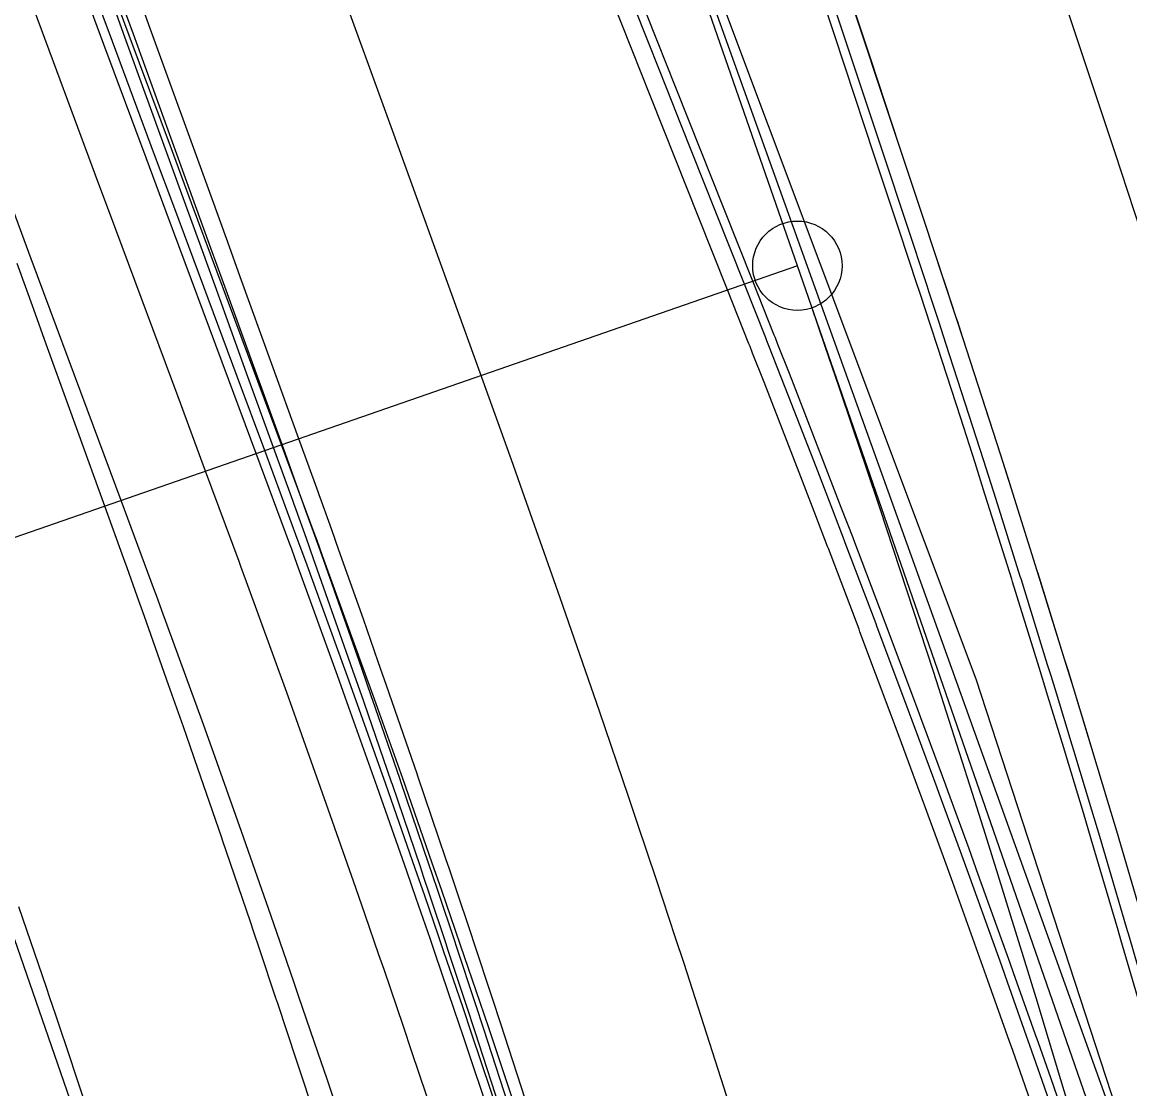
# Model space of a CAD drawing. Extents: x -70 to 701944, y -4 to 666871.
# Drawn here: x 668305.1 to 668367.1, y 653768.1 to 653827.8 of the extents above; entities that cross this region are included whole.
import ezdxf

# ---------------------------------------------------------------- set-up
doc = ezdxf.new("R2010")
doc.units = 0
for name, color, linetype in [('R_Horz Alg', 7, 'Continuous'), ('R_Horz Alg Annot', 7, 'Continuous'), ('R_No Plot', 7, 'Continuous'), ('R_Proposed Road', 7, 'Continuous'), ('R_Striping', 7, 'Continuous'), ('T_Indications', 7, 'Continuous')]:
    doc.layers.add(name, color=color, linetype=linetype)

msp = doc.modelspace()

# ---------------------------------------------------------------- linework, layer by layer
at = {"layer": 'R_Horz Alg'}
for p, q in [((668348.516, 653814.192), (668296.294, 653964.655)), ((668399.039, 653668.625), (668348.516, 653814.192))]:
    msp.add_line(p, q, dxfattribs=at)
msp.add_circle((668348.516, 653814.192), 2.5, dxfattribs=at)
msp.add_circle((668348.516, 653814.192), 2.5, dxfattribs=at)
msp.add_arc((667265.951, 653438.459), 1145.916, 3.823987, 19.140654, dxfattribs=at)
at = {"layer": 'R_Horz Alg Annot'}
msp.add_lwpolyline([(668348.516, 653814.192), (668222.427, 653770.429)], dxfattribs=at)
at = {"layer": 'R_No Plot'}
for points in [[(668332.307, 653860.892), (668371.702, 653874.565), (668405.781, 653766.642), (668369.864, 653756.301)], [(668281.576, 653843.285), (668332.307, 653860.892), (668358.502, 653791.06), (668369.864, 653756.301), (668316.937, 653741.11)]]:
    msp.add_lwpolyline(points, close=True, dxfattribs=at)
at = {"layer": 'R_Proposed Road'}
for points in [[(668363.498, 653761.853), (668361.268, 653768.28), (668360.577, 653770.246), (668360.396, 653770.758), (668359.189, 653774.163), (668359, 653774.692), (668357.216, 653779.653), (668356.695, 653781.089), (668355.505, 653784.344), (668355.393, 653784.649), (668354.352, 653787.47), (668353.997, 653788.427), (668353.774, 653789.027), (668352.023, 653793.701), (668351.972, 653793.836), (668350.251, 653798.366), (668350.209, 653798.478), (668349.555, 653800.185), (668348.621, 653802.606), (668347.1, 653806.519), (668346.649, 653807.671), (668346.011, 653809.293), (668345.866, 653809.662), (668345.803, 653809.821), (668344.609, 653812.835), (668342.969, 653816.959), (668341.046, 653821.794), (668340.28, 653823.721), (668339.27, 653826.26), (668335.571, 653835.562)], [(668364.457, 653762.136), (668362.225, 653768.569), (668361.534, 653770.536), (668361.353, 653771.049), (668360.145, 653774.456), (668359.956, 653774.986), (668358.17, 653779.952), (668357.649, 653781.389), (668356.458, 653784.647), (668356.346, 653784.951), (668355.304, 653787.776), (668354.949, 653788.733), (668354.726, 653789.333), (668352.973, 653794.012), (668352.922, 653794.147), (668351.201, 653798.681), (668351.158, 653798.793), (668350.503, 653800.502), (668349.569, 653802.925), (668348.047, 653806.841), (668347.595, 653807.994), (668346.957, 653809.618), (668346.812, 653809.987), (668346.749, 653810.146), (668345.554, 653813.163), (668343.913, 653817.287), (668341.991, 653822.121), (668341.224, 653824.049), (668340.215, 653826.588), (668336.516, 653835.89)], [(668364.937, 653762.277), (668362.704, 653768.713), (668362.013, 653770.681), (668361.832, 653771.194), (668360.623, 653774.603), (668360.434, 653775.133), (668358.648, 653780.101), (668358.126, 653781.539), (668356.935, 653784.798), (668356.823, 653785.103), (668355.78, 653787.928), (668355.425, 653788.886), (668355.202, 653789.487), (668353.448, 653794.167), (668353.397, 653794.302), (668351.675, 653798.839), (668351.632, 653798.951), (668350.977, 653800.66), (668350.043, 653803.084), (668348.52, 653807.002), (668348.068, 653808.156), (668347.43, 653809.78), (668347.284, 653810.15), (668347.222, 653810.309), (668346.026, 653813.327), (668344.386, 653817.451), (668342.463, 653822.285), (668341.697, 653824.213), (668340.687, 653826.752), (668336.988, 653836.054)], [(668368.124, 653773.105), (668367.109, 653776.595), (668366.95, 653777.138), (668365.445, 653782.226), (668365.005, 653783.7), (668363.998, 653787.04), (668363.904, 653787.353), (668363.021, 653790.25), (668362.72, 653791.232), (668362.53, 653791.849), (668361.041, 653796.651), (668360.998, 653796.789), (668359.531, 653801.447), (668359.495, 653801.562), (668358.936, 653803.317), (668358.138, 653805.807), (668356.835, 653809.833), (668356.448, 653811.019), (668355.901, 653812.688), (668355.776, 653813.069), (668355.722, 653813.232), (668354.696, 653816.336), (668353.297, 653820.544), (668351.659, 653825.477), (668351.005, 653827.443), (668350.145, 653830.035)], [(668367.905, 653777.432), (668366.4, 653782.524), (668365.959, 653783.999), (668364.952, 653787.343), (668364.857, 653787.656), (668363.973, 653790.556), (668363.672, 653791.539), (668363.482, 653792.155), (668361.992, 653796.962), (668361.949, 653797.1), (668360.48, 653801.762), (668360.444, 653801.877), (668359.885, 653803.634), (668359.086, 653806.126), (668357.782, 653810.155), (668357.395, 653811.342), (668356.847, 653813.013), (668356.722, 653813.394), (668356.668, 653813.557), (668355.64, 653816.664), (668354.242, 653820.872), (668352.603, 653825.805), (668351.95, 653827.771), (668351.089, 653830.363)], [(668333.504, 653766.85), (668331.913, 653771.742), (668331.447, 653773.158), (668330.385, 653776.37), (668330.285, 653776.67), (668329.354, 653779.454), (668329.036, 653780.398), (668328.837, 653780.99), (668327.269, 653785.604), (668327.223, 653785.737), (668325.681, 653790.211), (668325.642, 653790.321), (668325.055, 653792.007), (668324.218, 653794.398), (668322.85, 653798.263), (668322.445, 653799.402), (668321.871, 653801.005), (668321.74, 653801.369), (668321.684, 653801.526), (668320.609, 653804.506), (668319.099, 653808.674), (668317.329, 653813.562), (668316.624, 653815.51), (668315.694, 653818.078), (668312.289, 653827.481), (668311.552, 653829.517)], [(668367.646, 653772.959), (668366.631, 653776.448), (668366.472, 653776.991), (668364.968, 653782.077), (668364.528, 653783.55), (668363.522, 653786.889), (668363.427, 653787.201), (668362.545, 653790.097), (668362.244, 653791.079), (668362.055, 653791.695), (668360.566, 653796.495), (668360.523, 653796.634), (668359.057, 653801.289), (668359.02, 653801.404), (668358.462, 653803.159), (668357.664, 653805.648), (668356.362, 653809.672), (668355.975, 653810.857), (668355.428, 653812.526), (668355.303, 653812.906), (668355.25, 653813.069), (668354.223, 653816.172), (668352.825, 653820.38), (668351.186, 653825.313), (668350.533, 653827.279), (668349.672, 653829.871)], [(668332.07, 653766.409), (668330.481, 653771.294), (668330.016, 653772.709), (668328.955, 653775.916), (668328.855, 653776.216), (668327.926, 653778.996), (668327.609, 653779.939), (668327.409, 653780.53), (668325.843, 653785.138), (668325.798, 653785.271), (668324.257, 653789.738), (668324.219, 653789.849), (668323.633, 653791.532), (668322.796, 653793.92), (668321.431, 653797.78), (668321.025, 653798.917), (668320.452, 653800.517), (668320.322, 653800.882), (668320.265, 653801.038), (668319.192, 653804.014), (668317.682, 653808.183), (668315.912, 653813.07), (668315.206, 653815.019), (668314.277, 653817.586), (668310.872, 653826.989), (668310.135, 653829.025)], [(668332.548, 653766.556), (668330.958, 653771.443), (668330.493, 653772.859), (668329.432, 653776.067), (668329.332, 653776.367), (668328.402, 653779.149), (668328.084, 653780.092), (668327.885, 653780.684), (668326.318, 653785.293), (668326.273, 653785.426), (668324.732, 653789.896), (668324.693, 653790.006), (668324.107, 653791.69), (668323.27, 653794.079), (668321.904, 653797.941), (668321.498, 653799.079), (668320.925, 653800.68), (668320.795, 653801.044), (668320.738, 653801.201), (668319.664, 653804.178), (668318.154, 653808.347), (668316.384, 653813.234), (668315.679, 653815.182), (668314.749, 653817.75), (668311.344, 653827.153), (668310.607, 653829.189)], [(668322.512, 653763.468), (668320.937, 653768.31), (668320.476, 653769.712), (668319.424, 653772.89), (668319.325, 653773.187), (668318.403, 653775.943), (668318.089, 653776.877), (668317.891, 653777.463), (668316.338, 653782.029), (668316.293, 653782.161), (668314.766, 653786.588), (668314.728, 653786.697), (668314.147, 653788.366), (668313.313, 653790.731), (668311.964, 653794.557), (668311.562, 653795.684), (668310.992, 653797.269), (668310.862, 653797.63), (668310.806, 653797.785), (668309.744, 653800.735), (668308.234, 653804.904), (668306.465, 653809.791), (668305.759, 653811.74), (668304.83, 653814.307)], [(668309.028, 653766.116), (668307.986, 653769.259), (668307.888, 653769.553), (668306.976, 653772.279), (668306.665, 653773.203), (668306.47, 653773.782), (668304.933, 653778.298)]]:
    msp.add_lwpolyline(points, dxfattribs=at)
at = {"layer": 'R_Striping'}
for points in [[(668368.082, 653815.105), (668366.301, 653820.503), (668364.906, 653824.703), (668361.752, 653834.198)], [(668345.19, 653765.763), (668343.773, 653770.186), (668342.17, 653775.117), (668341.696, 653776.56), (668340.624, 653779.799), (668339.584, 653782.91), (668339.058, 653784.472), (668337.432, 653789.257), (668335.876, 653793.767), (668335.239, 653795.597), (668333.022, 653801.889), (668332.604, 653803.06), (668330.76, 653808.188), (668329.246, 653812.365), (668325.843, 653821.765), (668322.439, 653831.166)]]:
    msp.add_lwpolyline(points, dxfattribs=at)
at = {"layer": 'T_Indications'}
for points in [[(668332.868, 653766.654), (668331.234, 653771.53), (668330.756, 653772.941), (668329.664, 653776.141), (668329.379, 653776.973), (668328.606, 653779.215), (668328.075, 653780.745), (668326.419, 653785.474), (668324.837, 653789.931), (668324.195, 653791.72), (668321.935, 653797.952), (668321.624, 653798.799), (668321.519, 653799.086), (668319.638, 653804.169), (668318.091, 653808.325), (668314.602, 653817.699), (668313.475, 653820.727), (668311.113, 653827.073), (668307.625, 653836.448)], [(668331.435, 653766.213), (668329.802, 653771.082), (668329.325, 653772.492), (668328.235, 653775.687), (668327.949, 653776.518), (668327.177, 653778.756), (668326.647, 653780.285), (668324.993, 653785.008), (668323.413, 653789.458), (668322.772, 653791.245), (668320.515, 653797.468), (668320.205, 653798.315), (668320.099, 653798.601), (668318.221, 653803.677), (668316.674, 653807.833), (668313.185, 653817.207), (668312.058, 653820.235), (668309.696, 653826.581), (668306.207, 653835.956)], [(668331.913, 653766.36), (668330.279, 653771.231), (668329.802, 653772.641), (668328.711, 653775.838), (668328.426, 653776.67), (668327.654, 653778.909), (668327.123, 653780.438), (668325.469, 653785.163), (668323.888, 653789.616), (668323.247, 653791.403), (668320.988, 653797.629), (668320.678, 653798.476), (668320.573, 653798.762), (668318.693, 653803.841), (668317.146, 653807.997), (668313.657, 653817.371), (668312.531, 653820.399), (668310.169, 653826.745), (668306.68, 653836.12)], [(668328.567, 653765.331), (668326.939, 653770.187), (668326.462, 653771.592), (668325.375, 653774.779), (668325.091, 653775.608), (668324.321, 653777.84), (668323.792, 653779.365), (668322.142, 653784.075), (668320.566, 653788.513), (668319.927, 653790.295), (668317.675, 653796.501), (668317.365, 653797.345), (668317.261, 653797.631), (668315.386, 653802.693), (668313.84, 653806.849), (668310.351, 653816.223), (668309.224, 653819.251), (668306.862, 653825.598), (668303.373, 653834.972)], [(668367.905, 653777.432), (668366.399, 653782.524), (668365.958, 653783.999), (668364.951, 653787.343), (668364.687, 653788.213), (668363.973, 653790.555), (668363.482, 653792.155), (668361.948, 653797.1), (668360.48, 653801.762), (668359.884, 653803.634), (668357.782, 653810.155), (668357.492, 653811.042), (668357.394, 653811.342), (668355.64, 653816.664), (668354.242, 653820.872), (668351.089, 653830.363)], [(668323.788, 653763.861), (668322.166, 653768.695), (668321.692, 653770.094), (668320.61, 653773.266), (668320.326, 653774.092), (668319.559, 653776.314), (668319.033, 653777.831), (668317.39, 653782.52), (668315.82, 653786.938), (668315.184, 653788.712), (668312.942, 653794.89), (668312.633, 653795.73), (668312.529, 653796.014), (668310.663, 653801.054), (668309.116, 653805.21), (668305.627, 653814.584), (668304.5, 653817.612)]]:
    msp.add_lwpolyline(points, dxfattribs=at)

doc.saveas('drawing.dxf')
